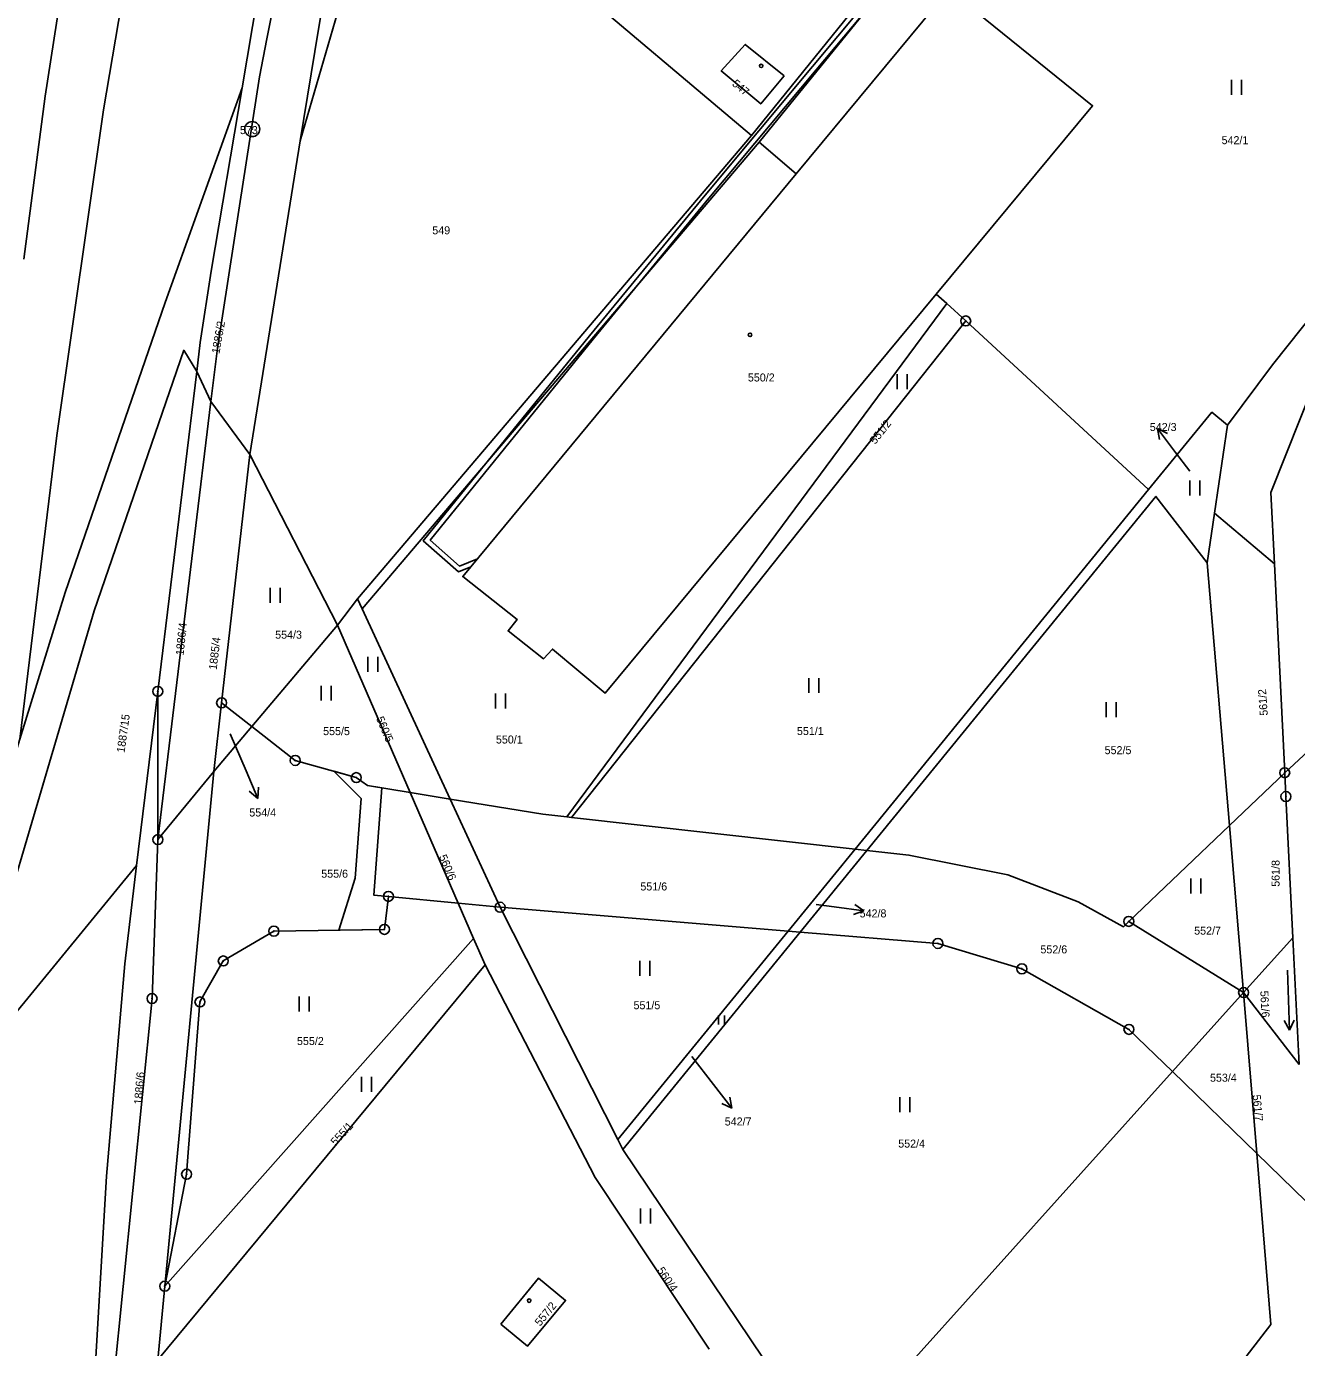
# Model space of a CAD drawing. Extents: x -587171 to -555306, y -1167727 to -1074732.
# Drawn here: x -561091.6 to -560964.2, y -1077790.8 to -1077658.3 of the extents above; entities that cross this region are included whole.
import ezdxf

# ---------------------------------------------------------------- set-up
doc = ezdxf.new("R2010")
doc.units = 0
for name, color, linetype in [('Hranice parcel', 7, 'Continuous'), ('Parcelní čísla', 7, 'Continuous'), ('Pop  PČ popisy', 7, 'Continuous'), ('Vnitřní kresba', 7, 'Continuous'), ('Věcná břemena k části', 7, 'Continuous'), ('Značky bodu BP', 7, 'Continuous'), ('Značky budov', 7, 'Continuous'), ('Značky kultur', 7, 'Continuous')]:
    doc.layers.add(name, color=color, linetype=linetype)

msp = doc.modelspace()

# ---------------------------------------------------------------- linework, layer by layer
at = {"layer": 'Hranice parcel'}
for p, q in [((-561064.14, -1077669.78), (-561055, -1077638.52)), ((-561066.21, -1077642.45), (-561069.95, -1077664.47)), ((-561018.85, -1077669.25), (-561008.51, -1077656.44)), ((-561064.14, -1077669.78), (-561069.17, -1077701.25)), ((-561058.38, -1077715.72), (-561018.85, -1077669.25)), ((-561057.92, -1077716.72), (-561018.09, -1077669.9)), ((-561018.09, -1077669.9), (-561014.38, -1077673.09)), ((-561000.35, -1077685.17), (-560999.29, -1077686.08)), ((-560999.29, -1077686.08), (-561037.39, -1077737.59)), ((-560997.38, -1077687.84), (-560999.29, -1077686.08)), ((-560997.38, -1077687.84), (-561036.93, -1077737.64)), ((-560979.04, -1077704.76), (-560997.38, -1077687.84)), ((-561074.51, -1077692.91), (-561078.41, -1077724.99)), ((-561074.51, -1077692.91), (-561073.08, -1077695.91)), ((-561073.08, -1077695.91), (-561078.4, -1077739.86)), ((-561073.08, -1077695.91), (-561069.17, -1077701.25)), ((-560972.43, -1077707.11), (-560971.12, -1077698.28)), ((-561069.17, -1077701.25), (-561072.01, -1077726.14)), ((-561069.17, -1077701.25), (-561060.38, -1077718.35)), ((-561008.48, -1077740.81), (-560979.04, -1077704.76)), ((-560966.77, -1077705.03), (-560966.42, -1077712.19)), ((-560973.17, -1077712.09), (-560972.43, -1077707.11)), ((-560966.42, -1077712.19), (-560972.43, -1077707.11)), ((-560970.93, -1077738.43), (-560973.17, -1077712.09)), ((-560966.42, -1077712.19), (-560965.39, -1077733.15)), ((-560965.39, -1077733.15), (-560942.92, -1077712.26)), ((-561060.38, -1077718.35), (-561058.38, -1077715.72)), ((-561058.38, -1077715.72), (-561057.92, -1077716.72)), ((-561057.92, -1077716.72), (-561049.1, -1077735.8)), ((-561068.97, -1077728.52), (-561060.38, -1077718.35)), ((-561053.09, -1077735.14), (-561060.38, -1077718.35)), ((-561078.41, -1077724.99), (-561080.53, -1077742.45)), ((-561078.4, -1077739.86), (-561078.41, -1077724.99)), ((-561072.01, -1077726.14), (-561072.8, -1077733.04)), ((-561072.01, -1077726.14), (-561068.97, -1077728.52)), ((-561072.8, -1077733.04), (-561068.97, -1077728.52)), ((-561072.8, -1077733.04), (-561078.4, -1077739.86)), ((-561077.71, -1077784.65), (-561072.8, -1077733.04)), ((-560970.93, -1077738.43), (-560965.39, -1077733.15)), ((-561048.27, -1077746.23), (-561053.09, -1077735.14)), ((-561053.09, -1077735.14), (-561049.1, -1077735.8)), ((-561049.1, -1077735.8), (-561044.08, -1077746.64)), ((-561037.39, -1077737.59), (-561036.93, -1077737.64)), ((-561036.93, -1077737.64), (-561008.48, -1077740.81)), ((-560981.03, -1077748.06), (-560970.93, -1077738.43)), ((-560969.51, -1077755.2), (-560970.93, -1077738.43)), ((-561008.48, -1077740.81), (-561015.19, -1077749.03)), ((-561013.98, -1077749.13), (-561007.29, -1077740.94)), ((-561008.48, -1077740.81), (-561007.29, -1077740.94)), ((-561048.27, -1077746.23), (-561044.08, -1077746.64)), ((-561046.74, -1077749.76), (-561048.27, -1077746.23)), ((-561044.08, -1077746.64), (-561032.27, -1077769.95)), ((-561015.19, -1077749.03), (-561044.08, -1077746.64)), ((-561015.19, -1077749.03), (-561032.27, -1077769.95)), ((-561031.78, -1077770.93), (-561013.98, -1077749.13)), ((-561013.98, -1077749.13), (-561015.19, -1077749.03)), ((-560969.51, -1077755.2), (-560981.03, -1077748.06)), ((-561046.74, -1077749.76), (-561077.71, -1077784.65)), ((-561045.58, -1077752.42), (-561046.74, -1077749.76)), ((-560964.57, -1077749.71), (-560969.51, -1077755.2)), ((-560964.57, -1077749.71), (-560963.95, -1077762.43)), ((-561078.41, -1077792.02), (-561045.58, -1077752.42)), ((-560976.64, -1077763.13), (-560969.51, -1077755.2)), ((-560968.18, -1077771.35), (-560969.51, -1077755.2)), ((-560963.95, -1077762.43), (-560969.51, -1077755.2)), ((-561011.17, -1077801.52), (-560976.64, -1077763.13)), ((-560968.18, -1077771.35), (-560976.64, -1077763.13)), ((-561032.27, -1077769.95), (-561031.78, -1077770.93)), ((-561031.78, -1077770.93), (-561011.17, -1077801.52)), ((-560963.28, -1077776.11), (-560968.18, -1077771.35)), ((-561077.71, -1077784.65), (-561078.41, -1077792.02))]:
    msp.add_line(p, q, dxfattribs=at)
for points in [[(-561091.86, -1077681.63), (-561089.7, -1077665.29), (-561074.75, -1077568.98), (-561063.6, -1077534.48), (-561053.67, -1077503.25)], [(-561047.16, -1077564.4), (-561052.89, -1077592.64), (-561056.11, -1077602.43), (-561060, -1077621.24), (-561064.23, -1077643.29), (-561067.46, -1077659.56), (-561068.21, -1077663.34)], [(-560952.12, -1077674.01), (-560966.12, -1077605.89), (-561018.09, -1077669.9)], [(-561055, -1077638.52), (-561037.9, -1077653.16), (-561018.85, -1077669.25)], [(-561060.6, -1077648.34), (-561062.29, -1077658.56), (-561064.14, -1077669.78)], [(-561014.38, -1077673.09), (-560999.06, -1077654.59), (-560984.66, -1077666.25), (-561000.35, -1077685.17)], [(-561015.59, -1077663.27), (-561019.5, -1077660.1), (-561021.9, -1077662.77), (-561017.93, -1077666.08), (-561015.59, -1077663.27)], [(-561102.66, -1077763.58), (-561096.09, -1077742.27), (-561092.24, -1077729.79), (-561087.7, -1077715.09), (-561077.67, -1077686), (-561069.95, -1077664.47)], [(-561069.95, -1077664.47), (-561073.07, -1077682.86), (-561074.16, -1077690.01), (-561074.51, -1077692.91)], [(-561068.21, -1077663.34), (-561070.22, -1077676.28), (-561072.43, -1077690.58), (-561073.08, -1077695.91)], [(-561000.35, -1077685.17), (-561033.53, -1077725.16), (-561038.83, -1077720.75), (-561039.74, -1077721.72), (-561043.28, -1077718.92), (-561042.36, -1077717.79), (-561047.83, -1077713.47), (-561014.38, -1077673.09)], [(-560971.12, -1077698.28), (-560966.6, -1077692.23), (-560952.12, -1077674.01)], [(-560950.07, -1077679.69), (-560962.35, -1077693.88), (-560966.77, -1077705.03)], [(-561080.53, -1077742.45), (-561095.72, -1077760.94), (-561099.86, -1077765.98), (-561094.78, -1077750.73), (-561084.8, -1077716.93), (-561075.8, -1077690.78), (-561074.51, -1077692.91)], [(-560979.04, -1077704.76), (-560972.69, -1077696.99), (-560971.12, -1077698.28)], [(-561007.29, -1077740.94), (-560978.3, -1077705.44), (-560973.17, -1077712.09)], [(-561068.97, -1077728.52), (-561064.63, -1077731.92), (-561058.5, -1077733.64), (-561057.38, -1077734.44), (-561053.09, -1077735.14)], [(-560965.39, -1077733.15), (-560965.27, -1077735.54), (-560964.57, -1077749.71)], [(-561049.1, -1077735.8), (-561039.8, -1077737.32), (-561037.39, -1077737.59)], [(-561078.4, -1077739.86), (-561078.99, -1077755.8), (-561082.86, -1077794.3)], [(-561007.29, -1077740.94), (-561003.08, -1077741.41), (-560993.15, -1077743.38), (-560986.09, -1077746.1), (-560981.57, -1077748.6), (-560981.03, -1077748.06)], [(-561080.53, -1077742.45), (-561081.73, -1077752.32), (-561083.54, -1077773.62), (-561084.77, -1077794.08), (-561085.47, -1077819.26)], [(-561048.27, -1077746.23), (-561055.28, -1077745.55), (-561055.68, -1077748.86), (-561066.77, -1077749.04), (-561071.84, -1077752.03), (-561074.18, -1077756.14), (-561075.52, -1077773.42), (-561077.71, -1077784.65)], [(-560976.64, -1077763.13), (-560981.01, -1077758.89), (-560991.75, -1077752.82), (-561000.17, -1077750.27), (-561013.98, -1077749.13)], [(-561023.11, -1077790.95), (-561034.54, -1077773.74), (-561045.58, -1077752.42)], [(-560968.18, -1077771.35), (-560966.77, -1077788.49), (-560997.37, -1077828.19)], [(-561044.02, -1077788.45), (-561040.22, -1077783.84), (-561037.51, -1077786.07), (-561041.33, -1077790.66), (-561044.02, -1077788.45)]]:
    msp.add_lwpolyline(points, dxfattribs=at)
at = {"layer": 'Pop  PČ popisy'}
for p, q in [((-560976.33, -1077701.02), (-560978.14, -1077698.62)), ((-560978.14, -1077698.62), (-560977.13, -1077699.12)), ((-560978.14, -1077698.62), (-560977.93, -1077699.72)), ((-560974.91, -1077702.9), (-560976.33, -1077701.02)), ((-561071.16, -1077729.24), (-561069.56, -1077732.96)), ((-561069.56, -1077732.96), (-561068.39, -1077735.72)), ((-561068.39, -1077735.72), (-561068.32, -1077734.6)), ((-561068.39, -1077735.72), (-561069.24, -1077735)), ((-561012.38, -1077746.35), (-561010.56, -1077746.59)), ((-561010.56, -1077746.59), (-561007.59, -1077747.01)), ((-561007.59, -1077747.01), (-561008.51, -1077746.37)), ((-561007.59, -1077747.01), (-561008.65, -1077747.36)), ((-561024.85, -1077761.61), (-561022.68, -1077764.43)), ((-561022.68, -1077764.43), (-561020.83, -1077766.79)), ((-561020.83, -1077766.79), (-561021.84, -1077766.31)), ((-561020.83, -1077766.79), (-561021.05, -1077765.7))]:
    msp.add_line(p, q, dxfattribs=at)
at = {"layer": 'Vnitřní kresba'}
msp.add_lwpolyline([(-561092.24, -1077729.79), (-561088.54, -1077699.33), (-561083.87, -1077666.65), (-561079.03, -1077638.29)], dxfattribs=at)
at = {"layer": 'Věcná břemena k části'}
msp.add_lwpolyline([(-560982.44, -1077625.99), (-561012.75, -1077662.32), (-561023.51, -1077675.21), (-561035.12, -1077689.33), (-561045.37, -1077701.97), (-561051.79, -1077709.88), (-561048.25, -1077713), (-561047.03, -1077712.51), (-561046.36, -1077711.7), (-561048.15, -1077712.42), (-561051.09, -1077709.82), (-561034.74, -1077689.65), (-561030.3, -1077684.26), (-561023.13, -1077675.53), (-561012.37, -1077662.64), (-561005.97, -1077654.97)], dxfattribs=at)
msp.add_lwpolyline([(-561058.61, -1077743.73), (-561060.27, -1077748.93), (-561055.68, -1077748.86), (-561055.28, -1077745.55), (-561056.74, -1077745.44), (-561055.93, -1077734.68), (-561057.38, -1077734.44), (-561058.5, -1077733.64), (-561060.77, -1077733), (-561058.01, -1077735.75)], close=True, dxfattribs=at)
at = {"layer": 'Značky bodu BP'}
for centre, radius in [((-561068.94, -1077668.6), 0.75), ((-561068.94, -1077668.6), 0.03), ((-560997.38, -1077687.84), 0.5), ((-560997.38, -1077687.84), 0.0303), ((-561078.41, -1077724.99), 0.5), ((-561078.41, -1077724.99), 0.0303), ((-561072.01, -1077726.14), 0.5), ((-561072.01, -1077726.14), 0.0303), ((-561064.63, -1077731.92), 0.5), ((-561064.63, -1077731.92), 0.0303), ((-561058.5, -1077733.64), 0.5), ((-560965.39, -1077733.15), 0.5), ((-560965.39, -1077733.15), 0.0303), ((-561058.5, -1077733.64), 0.0303), ((-560965.27, -1077735.54), 0.5), ((-560965.27, -1077735.54), 0.0303), ((-561078.4, -1077739.86), 0.5), ((-561078.4, -1077739.86), 0.0303), ((-561055.28, -1077745.55), 0.5), ((-561055.28, -1077745.55), 0.0303), ((-561044.08, -1077746.64), 0.5), ((-561044.08, -1077746.64), 0.0303), ((-560981.03, -1077748.06), 0.5), ((-561066.77, -1077749.04), 0.5), ((-561066.77, -1077749.04), 0.0303), ((-561055.68, -1077748.86), 0.5), ((-561055.68, -1077748.86), 0.0303), ((-560981.03, -1077748.06), 0.0303), ((-561000.17, -1077750.27), 0.5), ((-561000.17, -1077750.27), 0.0303), ((-561071.84, -1077752.03), 0.5), ((-561071.84, -1077752.03), 0.0303), ((-560991.75, -1077752.82), 0.5), ((-560991.75, -1077752.82), 0.0303), ((-561078.99, -1077755.8), 0.5), ((-561078.99, -1077755.8), 0.0303), ((-561074.18, -1077756.14), 0.5), ((-560969.51, -1077755.2), 0.5), ((-560969.51, -1077755.2), 0.0303), ((-561074.18, -1077756.14), 0.0303), ((-560981.01, -1077758.89), 0.5), ((-560981.01, -1077758.89), 0.0303), ((-561075.52, -1077773.42), 0.5), ((-561075.52, -1077773.42), 0.0303), ((-561077.71, -1077784.65), 0.5), ((-561077.71, -1077784.65), 0.0303)]:
    msp.add_circle(centre, radius, dxfattribs=at)
at = {"layer": 'Značky budov'}
for centre in [(-561017.89, -1077662.26), (-561019.01, -1077689.23), (-561041.16, -1077786.1)]:
    msp.add_circle(centre, 0.175, dxfattribs=at)
at = {"layer": 'Značky kultur'}
for p, q in [((-560970.73, -1077665.17), (-560970.73, -1077663.67)), ((-560969.73, -1077665.17), (-560969.73, -1077663.67)), ((-561004.26, -1077694.69), (-561004.26, -1077693.19)), ((-561003.26, -1077694.69), (-561003.26, -1077693.19)), ((-560974.9, -1077705.35), (-560974.9, -1077703.85)), ((-560973.9, -1077705.35), (-560973.9, -1077703.85)), ((-561067.13, -1077716.12), (-561067.13, -1077714.62)), ((-561066.13, -1077716.12), (-561066.13, -1077714.62)), ((-561057.33, -1077723.02), (-561057.33, -1077721.52)), ((-561056.33, -1077723.02), (-561056.33, -1077721.52)), ((-561013.12, -1077725.15), (-561013.12, -1077723.65)), ((-561012.12, -1077725.15), (-561012.12, -1077723.65)), ((-561062.02, -1077725.92), (-561062.02, -1077724.42)), ((-561061.02, -1077725.92), (-561061.02, -1077724.42)), ((-561044.55, -1077726.71), (-561044.55, -1077725.21)), ((-561043.55, -1077726.71), (-561043.55, -1077725.21)), ((-560983.29, -1077727.58), (-560983.29, -1077726.08)), ((-560982.29, -1077727.58), (-560982.29, -1077726.08)), ((-560974.8, -1077745.26), (-560974.8, -1077743.76)), ((-560973.8, -1077745.26), (-560973.8, -1077743.76)), ((-561030.07, -1077753.52), (-561030.07, -1077752.02)), ((-561029.07, -1077753.52), (-561029.07, -1077752.02)), ((-560965.12, -1077752.96), (-560964.91, -1077758.96)), ((-561064.23, -1077757.11), (-561064.23, -1077755.61)), ((-561063.23, -1077757.11), (-561063.23, -1077755.61)), ((-561022.17, -1077758.41), (-561022.17, -1077757.51)), ((-561021.57, -1077758.41), (-561021.57, -1077757.51)), ((-560964.91, -1077758.96), (-560965.45, -1077758)), ((-560964.91, -1077758.96), (-560964.45, -1077757.96)), ((-561057.97, -1077765.15), (-561057.97, -1077763.65)), ((-561056.97, -1077765.15), (-561056.97, -1077763.65)), ((-561003.99, -1077767.18), (-561003.99, -1077765.68)), ((-561002.99, -1077767.18), (-561002.99, -1077765.68)), ((-561030, -1077778.36), (-561030, -1077776.86)), ((-561029, -1077778.36), (-561029, -1077776.86))]:
    msp.add_line(p, q, dxfattribs=at)

# ---------------------------------------------------------------- texts
at = {"layer": 'Parcelní čísla'}
for s, rotation, p in [('547', 320, (-561020.88, -1077664.16)), ('1886/2', 80, (-561072.23, -1077691.17)), ('551/2', 52, (-561006.45, -1077700.27)), ('1886/4', 84, (-561075.83, -1077721.41)), ('1885/4', 83, (-561072.51, -1077722.87)), ('561/2', 94, (-560967.08, -1077727.41)), ('1887/15', 82, (-561081.75, -1077731.18)), ('560/5', 293, (-561056.53, -1077727.71)), ('560/6', 293, (-561050.23, -1077741.56)), ('561/8', 90, (-560965.9, -1077744.59)), ('561/6', 273, (-560967.84, -1077755.04)), ('1886/6', 85, (-561080.01, -1077766.46)), ('561/7', 275, (-560968.6, -1077765.47)), ('555/1', 47, (-561060.58, -1077770.61)), ('560/4', 304, (-561028.37, -1077783.06)), ('557/2', 51, (-561040.06, -1077788.72))]:
    msp.add_text(s, height=0.803, rotation=rotation, dxfattribs=at).set_placement(p)
for s, p in [('542/1', (-560971.72, -1077670.11)), ('549', (-561050.88, -1077679.15)), ('550/2', (-561019.23, -1077693.91)), ('542/3', (-560978.92, -1077698.88)), ('554/3', (-561066.64, -1077719.71)), ('555/5', (-561061.83, -1077729.38)), ('550/1', (-561044.5, -1077730.22)), ('551/1', (-561014.31, -1077729.37)), ('552/5', (-560983.45, -1077731.29)), ('554/4', (-561069.23, -1077737.54)), ('555/6', (-561062.02, -1077743.68)), ('551/6', (-561030.01, -1077744.96)), ('542/8', (-561008.02, -1077747.66)), ('552/7', (-560974.47, -1077749.39)), ('552/6', (-560989.89, -1077751.27)), ('551/5', (-561030.7, -1077756.87)), ('555/2', (-561064.45, -1077760.46)), ('553/4', (-560972.88, -1077764.14)), ('542/7', (-561021.55, -1077768.53)), ('552/4', (-561004.15, -1077770.75))]:
    msp.add_text(s, height=0.803, dxfattribs=at).set_placement(p)
at = {"layer": 'Značky bodu BP'}
msp.add_text('573', height=0.803, dxfattribs=at).set_placement((-561070.17, -1077669.1))

doc.saveas('drawing.dxf')
